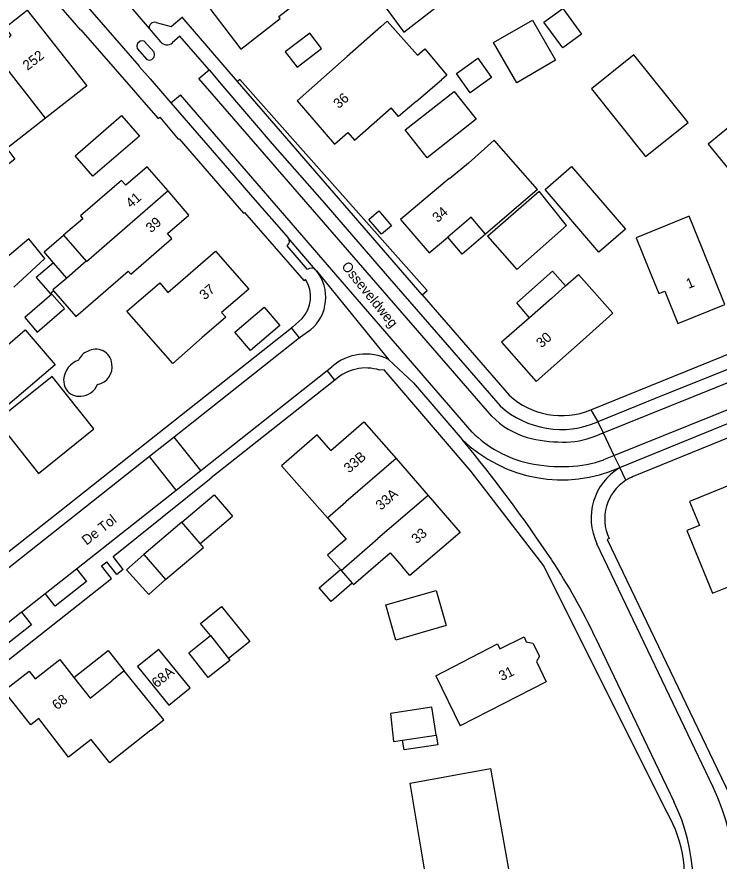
# Model space of a CAD drawing. Extents: x 194485 to 197793, y 468269 to 470822.
# Drawn here: x 196324.3 to 196408.9, y 469825.7 to 469927.4 of the extents above; entities that cross this region are included whole.
import ezdxf

# ---------------------------------------------------------------- set-up
doc = ezdxf.new("R2010")
doc.units = 0
for name, color, linetype in [('BGT grensvlak gebouwinstallatie plus 1', 7, 'Continuous'), ('BGT grensvlak overig bouwwerk', 7, 'Continuous'), ('BGT grensvlak overig bouwwerk uitbreiding populatie', 7, 'Continuous'), ('BGT grensvlak pand op maaiveld', 7, 'Continuous'), ('BGT grensvlak pand op maaiveld LR', 7, 'Continuous'), ('BGT grensvlak wegdeel', 7, 'Continuous'), ('BGT tekst huisnummerreeks', 7, 'Continuous'), ('BGT tekst openbare ruimte label weg', 7, 'Continuous')]:
    doc.layers.add(name, color=color, linetype=linetype)

msp = doc.modelspace()

# ---------------------------------------------------------------- linework, layer by layer
at = {"layer": 'BGT grensvlak gebouwinstallatie plus 1'}
for p, q in [((196327.58, 469899.12), (196329.92, 469901.11)), ((196328.69, 469897.8), (196327.58, 469899.12)), ((196384.54, 469892.97), (196388.87, 469896.77)), ((196388.87, 469896.77), (196390.44, 469895)), ((196386.09, 469891.17), (196384.54, 469892.97)), ((196350.58, 469889.41), (196354.1, 469892.43)), ((196354.1, 469892.43), (196355.99, 469890.23)), ((196355.99, 469890.23), (196352.47, 469887.21)), ((196352.47, 469887.21), (196350.58, 469889.41)), ((196344.19, 469866.52), (196348.09, 469869.82)), ((196348.09, 469869.82), (196350.29, 469867.25)), ((196346.39, 469863.94), (196350.29, 469867.25)), ((196339.6, 469862.62), (196337.52, 469860.78)), ((196337.52, 469860.78), (196340.21, 469857.8)), ((196360.75, 469858.62), (196363.29, 469860.8)), ((196340.21, 469857.8), (196342.21, 469859.6)), ((196364.72, 469859.17), (196362.17, 469856.95)), ((196362.17, 469856.95), (196360.75, 469858.62)), ((196346.43, 469854.3), (196348.95, 469856.36)), ((196348.95, 469856.36), (196352.36, 469852.15)), ((196347.64, 469852.85), (196346.43, 469854.3)), ((196352.36, 469852.15), (196349.8, 469850.08)), ((196374.84, 469840.85), (196375.02, 469839.7)), ((196370.97, 469839.08), (196370.79, 469840.24)), ((196375.02, 469839.7), (196370.97, 469839.08))]:
    msp.add_line(p, q, dxfattribs=at)
for points in [[(196379.64, 469915.09), (196373.75, 469910.46), (196371.1, 469913.83), (196376.99, 469918.46), (196379.64, 469915.09)], [(196380.8, 469901.26), (196377.98, 469898.84), (196376.23, 469900.88)], [(196331.17, 469847.79), (196335.28, 469851.06), (196337.24, 469848.59)]]:
    msp.add_lwpolyline(points, dxfattribs=at)
at = {"layer": 'BGT grensvlak overig bouwwerk'}
msp.add_line((196330.23, 469882.54), (196330.23, 469882.57), dxfattribs=at)
for centre, radius, start, end in [((196333.57, 469885.26), 2, 112.5817, 157.2051), ((196333.81, 469885.43), 1.95, 5.2776, 120.9255), ((196332.6, 469883.49), 2.69, 108.8902, 174.6786), ((196333.62, 469885.24), 2.16, 280.2396, 9.8164), ((196332.37, 469883.75), 2.45, 180.2523, 208.9656), ((196331.75, 469883.49), 1.79, 211.8978, 277.7376), ((196331.98, 469883.88), 2.16, 270.4333, 339.3359)]:
    msp.add_arc(centre, radius, start, end, dxfattribs=at)
at = {"layer": 'BGT grensvlak overig bouwwerk uitbreiding populatie'}
for p, q in [((196377.27, 469920.61), (196379.86, 469922.46)), ((196379.86, 469922.46), (196381.52, 469920.13)), ((196378.93, 469918.28), (196377.27, 469920.61)), ((196381.52, 469920.13), (196378.93, 469918.28)), ((196366.71, 469903.02), (196367.91, 469904.05)), ((196367.91, 469904.05), (196369.44, 469902.26)), ((196368.24, 469901.23), (196366.71, 469903.02)), ((196369.44, 469902.26), (196368.24, 469901.23))]:
    msp.add_line(p, q, dxfattribs=at)
for points in [[(196359.6, 469925.48), (196356.65, 469923.21), (196358.08, 469921.36), (196361.03, 469923.63), (196359.6, 469925.48)], [(196326.76, 469889.43), (196330.02, 469892.27), (196328.5, 469894.01), (196325.24, 469891.18), (196326.76, 469889.43)]]:
    msp.add_lwpolyline(points, dxfattribs=at)
at = {"layer": 'BGT grensvlak pand op maaiveld'}
for p, q in [((196368.17, 469926.23), (196364.1, 469922.66)), ((196372.41, 469917.22), (196375.46, 469919.83)), ((196410.76, 469914.68), (196407.61, 469912.09)), ((196407.61, 469912.09), (196410.68, 469908.35)), ((196387.07, 469906.63), (196380.8, 469901.26)), ((196381.03, 469900.99), (196387.26, 469906.42)), ((196329.92, 469901.11), (196332.63, 469897.99)), ((196330.3, 469895.95), (196328.69, 469897.8)), ((196332.63, 469897.99), (196330.3, 469895.95)), ((196390.44, 469895), (196391.99, 469896.37)), ((196391.99, 469896.37), (196396.14, 469891.7)), ((196388.74, 469893.49), (196390.44, 469895)), ((196328.31, 469894.09), (196328.71, 469894.43)), ((196388.74, 469893.49), (196386.09, 469891.17)), ((196396.14, 469891.7), (196392.9, 469888.81)), ((196386.09, 469891.17), (196382.73, 469888.22)), ((196386.88, 469883.5), (196392.9, 469888.81)), ((196382.73, 469888.22), (196386.88, 469883.5)), ((196356.21, 469873.31), (196361.73, 469867.05)), ((196370, 469874.18), (196373.86, 469869.73)), ((196344.19, 469866.52), (196339.6, 469862.62)), ((196346.39, 469863.94), (196344.19, 469866.52)), ((196363.02, 469863.66), (196361.75, 469862.56)), ((196339.6, 469862.62), (196342.21, 469859.6)), ((196361.75, 469862.56), (196363.29, 469860.8)), ((196363.29, 469860.8), (196363.39, 469860.68)), ((196363.39, 469860.68), (196364.72, 469859.17)), ((196347.64, 469852.85), (196349.8, 469850.08)), ((196337.24, 469848.59), (196335.76, 469847.39)), ((196374.79, 469848.01), (196377.74, 469841.99)), ((196374.84, 469840.85), (196374.68, 469841.94)), ((196340.43, 469841.44), (196336.22, 469838.1)), ((196370.79, 469840.24), (196374.84, 469840.85))]:
    msp.add_line(p, q, dxfattribs=at)
for points in [[(196346.27, 469930.18), (196351.3, 469923.56), (196356.05, 469927.26), (196355.86, 469927.5), (196361.34, 469931.76), (196356.51, 469937.97)], [(196368.8, 469928.5), (196370.93, 469925.59), (196375.19, 469928.9), (196374.55, 469929.7)], [(196321.34, 469923.44), (196323.61, 469925.22), (196322.88, 469926.17), (196325.55, 469928.26), (196332.74, 469919.12), (196327.76, 469915.22)], [(196390.09, 469923.69), (196387.82, 469926.78), (196390.09, 469928.44), (196392.35, 469925.35), (196390.09, 469923.69)], [(196368.17, 469926.23), (196368.94, 469926.92), (196372.58, 469922.81), (196373.45, 469923.57), (196376.14, 469920.42), (196375.46, 469919.83)], [(196384.54, 469919.49), (196381.74, 469924.33), (196386.43, 469927.04), (196389.23, 469922.21), (196384.54, 469919.49)], [(196364.1, 469922.66), (196358.07, 469917.33), (196362.6, 469912.11), (196364.2, 469913.51), (196365, 469912.59), (196369.41, 469916.46)], [(196400.08, 469910.6), (196405.2, 469914.7), (196398.68, 469922.87), (196393.55, 469918.78), (196400.08, 469910.6)], [(196372.41, 469917.22), (196370.3, 469915.42), (196369.41, 469916.46)], [(196327.76, 469915.22), (196323.07, 469911.56), (196324.05, 469910.3), (196321.44, 469908.26)], [(196336.92, 469915.54), (196339.07, 469913.07), (196333.45, 469908.23), (196331.31, 469910.7), (196336.92, 469915.54)], [(196387.07, 469906.63), (196381.81, 469912.56), (196378.72, 469909.81)], [(196342.52, 469906.45), (196340.01, 469909.35), (196337.43, 469907.13), (196336.91, 469907.73), (196331.95, 469903.45), (196332.24, 469903.11), (196329.92, 469901.11)], [(196378.72, 469909.81), (196376.43, 469907.93), (196376.39, 469907.97), (196370.52, 469903.01), (196374.01, 469898.98), (196376.23, 469900.88)], [(196387.96, 469906.61), (196391.16, 469909.41), (196397.64, 469901.85), (196394.45, 469899.07), (196387.96, 469906.61)], [(196332.87, 469892.59), (196337.72, 469896.78), (196338.02, 469896.44), (196342.98, 469900.73), (196342.46, 469901.33), (196345.03, 469903.55), (196342.52, 469906.45)], [(196381.03, 469900.99), (196384.54, 469896.97), (196390.56, 469902.27), (196387.26, 469906.42)], [(196380.8, 469901.26), (196379.05, 469903.3), (196376.23, 469900.88)], [(196406.97, 469899.34), (196405.33, 469903.4), (196398.94, 469900.8), (196400.55, 469896.83)], [(196323.92, 469894.86), (196327.67, 469898.3), (196325.74, 469900.68), (196321.76, 469897.35)], [(196342.5, 469894.2), (196348.25, 469899.2), (196352.24, 469894.61), (196348.97, 469891.79), (196349.47, 469891.22), (196346.64, 469888.78)], [(196400.55, 469896.83), (196401.67, 469894.07), (196402.39, 469894.36), (196403.97, 469890.46), (196409.65, 469892.75), (196406.97, 469899.34)], [(196328.69, 469897.8), (196326.64, 469896.03), (196328.31, 469894.09)], [(196346.64, 469888.78), (196343.1, 469885.66), (196337.53, 469891.97), (196341.51, 469895.38), (196342.5, 469894.2)], [(196328.71, 469894.43), (196331.39, 469891.32), (196332.87, 469892.59)], [(196328.91, 469885.51), (196322.65, 469880.13), (196322.25, 469880.59), (196320.97, 469879.5), (196317.06, 469884.05), (196318.84, 469885.59), (196319.55, 469884.75), (196325.31, 469889.7), (196328.91, 469885.51)], [(196326.89, 469872.41), (196333.59, 469877.76), (196328.54, 469884.09), (196321.83, 469878.74), (196326.89, 469872.41)], [(196362.12, 469875.17), (196366.12, 469878.63), (196370, 469874.18)], [(196362.12, 469875.17), (196360.49, 469877.04), (196356.21, 469873.31)], [(196408.13, 469857.95), (196414.96, 469860.69), (196410.73, 469871.18), (196405.38, 469869.03), (196406.56, 469866.11), (196405.07, 469865.52), (196408.13, 469857.95)], [(196373.86, 469869.73), (196377.73, 469865.29), (196371.68, 469860.1), (196370.75, 469861.16)], [(196361.73, 469867.05), (196363.98, 469864.49), (196363.02, 469863.66)], [(196342.21, 469859.6), (196346.78, 469863.48), (196346.39, 469863.94)], [(196364.72, 469859.17), (196364.86, 469859.02), (196369.28, 469862.83), (196370.75, 469861.16)], [(196376.04, 469854.05), (196369.99, 469852.31), (196368.77, 469856.56), (196374.82, 469858.3), (196376.04, 469854.05)], [(196347.35, 469847.79), (196345.01, 469850.79), (196347.64, 469852.85)], [(196374.79, 469848.01), (196382.22, 469851.85), (196382.52, 469851.24), (196385.44, 469852.7), (196385.69, 469852.11), (196386.49, 469851.92), (196387.28, 469850.38), (196386.92, 469849.71), (196388.1, 469847.28), (196377.74, 469841.99)], [(196341.4, 469851.19), (196338.82, 469849.11), (196342.61, 469844.45), (196345.18, 469846.54), (196341.4, 469851.19)], [(196333.23, 469840.33), (196330.53, 469838.19), (196326.93, 469842.86), (196325.99, 469842.11), (196322.72, 469846.18), (196325.76, 469848.55), (196326.5, 469847.62), (196329.46, 469849.97), (196331.17, 469847.79)], [(196349.8, 469850.08), (196349.98, 469849.85), (196347.35, 469847.79)], [(196340.43, 469841.44), (196342.01, 469842.7), (196337.24, 469848.59)], [(196331.17, 469847.79), (196333.12, 469845.32), (196335.76, 469847.39)], [(196374.68, 469841.94), (196374.33, 469844.24), (196369.33, 469843.46)], [(196369.33, 469843.46), (196369.69, 469840.08), (196370.79, 469840.24)], [(196336.22, 469838.1), (196335.49, 469837.5), (196333.23, 469840.33)], [(196372.86, 469828.06), (196371.7, 469835.07), (196381.4, 469836.83), (196383.7, 469823.8), (196382.04, 469816.84), (196385.47, 469816.07), (196384.75, 469813.2), (196376.04, 469815.27)], [(196373.19, 469822.66), (196373.53, 469824), (196372.86, 469828.06)]]:
    msp.add_lwpolyline(points, dxfattribs=at)
at = {"layer": 'BGT grensvlak pand op maaiveld LR'}
for p, q in [((196327.76, 469915.22), (196321.34, 469923.44)), ((196370, 469874.18), (196363.93, 469868.97)), ((196373.86, 469869.73), (196367.81, 469864.54)), ((196361.73, 469867.05), (196363.93, 469868.97)), ((196363.39, 469860.68), (196367.81, 469864.54))]:
    msp.add_line(p, q, dxfattribs=at)
for points in [[(196342.52, 469906.45), (196332.68, 469897.92), (196332.63, 469897.99)], [(196330.3, 469895.95), (196328.63, 469894.52), (196328.71, 469894.43)]]:
    msp.add_lwpolyline(points, dxfattribs=at)
at = {"layer": 'BGT grensvlak wegdeel'}
for p, q in [((196329.55, 469938.49), (196340.23, 469926.05)), ((196326.35, 469932.36), (196331.95, 469925.83)), ((196344.21, 469927.41), (196344.16, 469927.46)), ((196350.89, 469919.66), (196344.21, 469927.41)), ((196340.23, 469926.05), (196341.62, 469924.42)), ((196343.94, 469925.1), (196343.03, 469924.32)), ((196347.46, 469921.04), (196343.94, 469925.1)), ((196346.24, 469919.99), (196347.46, 469921.04)), ((196381.55, 469879.29), (196346.24, 469919.99)), ((196373.13, 469893.94), (196350.89, 469919.66)), ((196338.34, 469918.61), (196339.32, 469917.48)), ((196342.87, 469917.07), (196344, 469918.04)), ((196379.16, 469877.39), (196344, 469918.04)), ((196360.31, 469896.96), (196357.01, 469900.79)), ((196359.32, 469896.98), (196356.88, 469899.82)), ((196394.96, 469877.28), (196450.92, 469899.93)), ((196360.43, 469896.82), (196360.31, 469896.96)), ((196360.43, 469896.82), (196369.1, 469886.14)), ((196396.27, 469874.55), (196452, 469897.12)), ((196373.13, 469893.94), (196383.63, 469881.84)), ((196338.74, 469875.2), (196357.41, 469889.96)), ((196358.38, 469888.73), (196357.41, 469889.96)), ((196359.71, 469889.72), (196358.49, 469888.82)), ((196358.38, 469888.73), (196343.24, 469876.76)), ((196358.38, 469888.73), (196358.41, 469888.76)), ((196358.41, 469888.76), (196358.49, 469888.82)), ((196346.46, 469872.74), (196361.7, 469884.81)), ((196361.7, 469884.81), (196362.25, 469885.25)), ((196362.61, 469883.64), (196361.7, 469884.81)), ((196362.61, 469883.64), (196347.73, 469871.87)), ((196362.63, 469883.66), (196362.61, 469883.64)), ((196393.48, 469880.06), (196394.31, 469878.61)), ((196394.31, 469878.61), (196394.96, 469877.28)), ((196343.24, 469876.76), (196340.29, 469874.43)), ((196346.46, 469872.74), (196343.24, 469876.76)), ((196394, 469876.89), (196394.96, 469877.28)), ((196394.96, 469877.28), (196396.27, 469874.55)), ((196340.29, 469874.43), (196294.41, 469838.15)), ((196343.48, 469870.39), (196340.29, 469874.43)), ((196395.06, 469874.06), (196396.27, 469874.55)), ((196396.27, 469874.55), (196396.98, 469873.1)), ((196343.48, 469870.39), (196346.46, 469872.74)), ((196397.71, 469871.58), (196396.98, 469873.1)), ((196335.92, 469862.37), (196347.73, 469871.87)), ((196331.5, 469860.9), (196343.48, 469870.39)), ((196408.21, 469834.59), (196394.21, 469863.92)), ((196337.12, 469860.82), (196335.92, 469862.37)), ((196336.33, 469860.21), (196335.14, 469861.74)), ((196327.71, 469857.92), (196331.5, 469860.9)), ((196337.12, 469860.82), (196336.33, 469860.21)), ((196324.85, 469855.66), (196327.71, 469857.92)), ((196324.85, 469855.66), (196297.6, 469834.16)), ((196394, 469852.66), (196403.48, 469832.86))]:
    msp.add_line(p, q, dxfattribs=at)
for points in [[(196393.48, 469880.06), (196419.44, 469890.58), (196452.48, 469904.15), (196493.34, 469920.48), (196514.52, 469929.08), (196533.04, 469936.67)], [(196331.99, 469929.63), (196339.04, 469921.49), (196339.05, 469921.47)], [(196341.07, 469926.77), (196342.9, 469926.28), (196344.21, 469927.41)], [(196331.95, 469925.83), (196332.02, 469925.89), (196338.34, 469918.61)], [(196339.64, 469924.5), (196339.44, 469924.54), (196339.14, 469924.5), (196338.85, 469924.22), (196338.77, 469923.96), (196338.81, 469923.62), (196339.97, 469922.28), (196340.26, 469922.23), (196340.55, 469922.31), (196340.83, 469922.59), (196340.9, 469922.89), (196340.85, 469923.17), (196339.64, 469924.5)], [(196339.05, 469921.47), (196340.37, 469919.96), (196342.87, 469917.07)], [(196347.46, 469921.04), (196349.14, 469919.1), (196355.08, 469912.14), (196361.04, 469905.34), (196369.22, 469895.9), (196375.65, 469888.5), (196382.55, 469880.53)], [(196373.13, 469893.94), (196373.74, 469894.47), (196351.15, 469919.88), (196350.89, 469919.66)], [(196339.32, 469917.48), (196341.34, 469915.2), (196341.52, 469915.33), (196343.74, 469912.7), (196343.87, 469912.73), (196351.63, 469903.77), (196351.72, 469903.86), (196358.89, 469895.65), (196359.09, 469895.79), (196359.11, 469895.76)], [(196342.87, 469917.07), (196350.46, 469908.3), (196352.7, 469905.71), (196357.01, 469900.79)], [(196450.39, 469901.31), (196438.86, 469896.63), (196420.86, 469889.36), (196409.76, 469884.85), (196401.25, 469881.42), (196394.31, 469878.61)], [(196358.67, 469891.06), (196357.52, 469890.05), (196357.41, 469889.96)], [(196369.1, 469886.14), (196372.12, 469883.31), (196377.97, 469876.49)], [(196437.02, 469886.02), (196424.26, 469880.82), (196423.69, 469882.18), (196411.5, 469877.28), (196398.58, 469872.02)], [(196402.68, 469831.5), (196387.81, 469861.25), (196379.06, 469872.62), (196368.57, 469884.87), (196368.04, 469884.85)], [(196396.98, 469873.1), (196417.48, 469881.49), (196424.48, 469884.32)], [(196283.79, 469831.8), (196329.46, 469867.83), (196338.74, 469875.2)], [(196395.68, 469864.55), (196395.45, 469864.43), (196411.59, 469830.75), (196411.89, 469824.98), (196411.06, 469819.4), (196407.64, 469805.25)], [(196299.53, 469831.19), (196335.7, 469859.72), (196334.51, 469861.24), (196335.14, 469861.74)], [(196331.5, 469860.9), (196332.69, 469859.38), (196328.93, 469856.4), (196327.71, 469857.92)], [(196324.85, 469855.66), (196326.07, 469854.13), (196298.47, 469832.39)]]:
    msp.add_lwpolyline(points, dxfattribs=at)
for centre, radius, start, end in [((196340.9, 469926.12), 0.675, 74.9748, 185.7582), ((196342.38, 469925.07), 1, 220.6203, 310.9666), ((196356.45, 469900.37), 0.697, 307.7368, 36.7329), ((196359.8, 469896.42), 0.736, 46.4949, 130.6002), ((196356.4, 469893.64), 5.13, 310.1506, 38.2397), ((196355.79, 469893.7), 3.9, 317.4552, 31.932), ((196366.34, 469880.62), 6.17, 63.4326, 131.4066), ((196366.37, 469879.57), 5.54, 72.4592, 132.4684), ((196389.94, 469888.62), 9.26, 227.0616, 292.4721), ((196389.92, 469888.68), 10.98, 227.864, 293.5639), ((196388.43, 469885.96), 9.58, 224.1403, 254.1304), ((196388.97, 469887.18), 13.86, 224.9218, 257.6028), ((196244.9, 469766.27), 172.79, 33.6294, 39.6357), ((196390, 469888.94), 17.31, 225.9826, 293.7629), ((196390.09, 469892.63), 16.45, 254.8997, 269.8828), ((196390.11, 469887.13), 10.96, 269.7231, 290.7868), ((196390.09, 469893.45), 20.23, 258.3256, 272.0961), ((196390.27, 469887.35), 14.13, 272.254, 289.7973), ((196400.59, 469867.01), 7.08, 120.6453, 205.82), ((196400.67, 469866.92), 5.52, 122.3809, 205.3364), ((196400.66, 469866.93), 5.5, 112.127, 122.3616), ((196326.56, 469820.9), 74.54, 25.2122, 33.4255), ((196383.53, 469822.89), 27.31, 337.7317, 25.3649), ((196383.08, 469822.86), 22.72, 337.6794, 26.1199), ((196389.07, 469823.66), 15.71, 345.9034, 29.9553)]:
    msp.add_arc(centre, radius, start, end, dxfattribs=at)

# ---------------------------------------------------------------- texts
at = {"layer": 'BGT tekst huisnummerreeks'}
for s, rotation, p in [('252', 38, (196325.58, 469920.92)), ('36', 40.9, (196363.08, 469916.31)), ('41', 40.9, (196338.05, 469904.32)), ('34', 40.9, (196375.01, 469902.58)), ('39', 40.9, (196340.47, 469901.34)), ('1', 22, (196405.25, 469894.64)), ('37', 41, (196346.94, 469893.25)), ('30', 41.4, (196387.53, 469887.46)), ('33B', 41, (196364.34, 469872.38)), ('33A', 41, (196368.18, 469867.9)), ('33', 41, (196372.49, 469863.85)), ('68A', 39, (196341.15, 469846.49)), ('31', 26.1, (196382.74, 469847.35)), ('68', 38.4, (196329.13, 469843.83))]:
    msp.add_text(s, height=1.2, rotation=rotation, dxfattribs=at).set_placement(p)
at = {"layer": 'BGT tekst openbare ruimte label weg'}
for s, rotation, p in [('Osseveldweg', 309, (196363.35, 469897.34)), ('De Tol', 38, (196332.7, 469863.69))]:
    msp.add_text(s, height=1.2, rotation=rotation, dxfattribs=at).set_placement(p)

doc.saveas('drawing.dxf')
